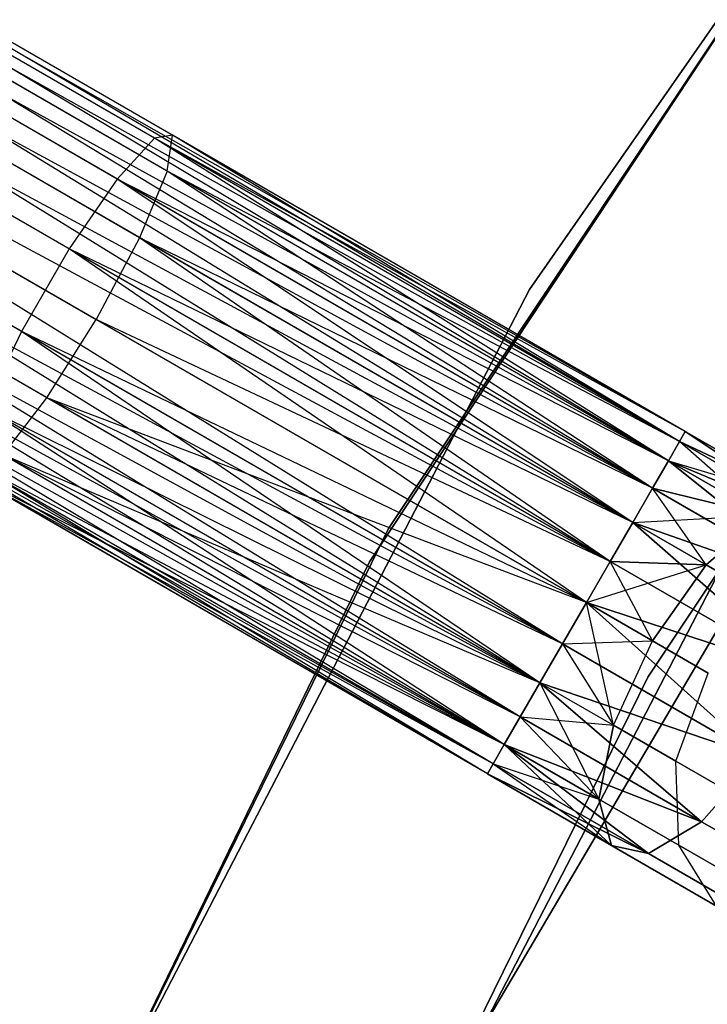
# Model space of a CAD drawing. Extents: x -91 to 91, y -91 to 262.
# Tile 296 of 480: x -56.92 to -53.47, y 29.22 to 34.17. Entities that reach past the tile are written whole.
import ezdxf

# ---------------------------------------------------------------- set-up
doc = ezdxf.new("R2010")
doc.units = 0
doc.header["$LTSCALE"] = 25.4
doc.layers.get('0').update_dxf_attribs({"linetype": 'CONTINUOUS'})

# ---------------------------------------------------------------- blocks, each defined once
blk = doc.blocks.new('ETE0_STL_1')
at = {"color": 0}
for p, q in [((-49.6149, 39.631, 330.5076), (-54.3633, 32.8159, 330.5076)), ((-54.3633, 32.8159, 321.0076), (-49.6149, 39.631, 321.0076)), ((-54.3633, 32.8159, 321.0076), (-49.6149, 39.631, 321.0076)), ((-49.6149, 39.631, 330.5076), (-54.3633, 32.8159, 330.5076)), ((-55.0703, 31.6151, 159.5), (-50.4725, 38.5328, 159.5)), ((-50.4725, 38.5328, 169), (-55.0703, 31.6151, 169)), ((-55.0703, 31.6151, 159.5), (-50.4725, 38.5328, 159.5)), ((-50.4725, 38.5328, 169), (-55.0703, 31.6151, 169)), ((-50.5898, 38.3787, 158.5), (-55.1664, 31.4471, 158.5)), ((-55.1664, 31.4471, 159.5), (-50.5898, 38.3787, 159.5)), ((-50.5898, 38.3787, 158.5), (-55.1664, 31.4471, 158.5)), ((-55.1664, 31.4471, 159.5), (-50.5898, 38.3787, 159.5)), ((-49.2803, 37.6225, 159.5), (-53.7694, 30.8683, 159.5)), ((-53.7694, 30.8683, 169), (-49.2803, 37.6225, 169)), ((-53.7694, 30.8683, 169), (-49.2803, 37.6225, 169)), ((-49.2803, 37.6225, 159.5), (-53.7694, 30.8683, 159.5)), ((-53.6098, 32.0522, 170.3622), (-60.2402, 35.9517, 170.1281)), ((-53.5809, 32.1022, 170.1281), (-60.2402, 35.9517, 170.1281)), ((-53.6098, 32.0522, 170.3622), (-60.2402, 35.9517, 170.1281)), ((-53.5809, 32.1022, 170.1281), (-60.2402, 35.9517, 170.1281)), ((-53.5809, 32.1022, 169.8871), (-60.2402, 35.9517, 170.1281)), ((-53.5809, 32.1022, 169.8871), (-60.2402, 35.9517, 170.1281)), ((-53.5809, 32.1022, 169.8871), (-60.2691, 35.9018, 169.653)), ((-53.6098, 32.0522, 169.653), (-60.2691, 35.9018, 169.653)), ((-53.5809, 32.1022, 169.8871), (-60.2691, 35.9018, 169.653)), ((-53.6098, 32.0522, 169.653), (-60.2691, 35.9018, 169.653)), ((-53.6658, 31.9552, 169.4395), (-60.2691, 35.9018, 169.653)), ((-53.6658, 31.9552, 169.4395), (-60.2691, 35.9018, 169.653)), ((-53.7458, 31.8168, 170.7561), (-60.3252, 35.8048, 170.5757)), ((-53.6658, 31.9552, 170.5757), (-60.3252, 35.8048, 170.5757)), ((-53.7458, 31.8168, 170.7561), (-60.3252, 35.8048, 170.5757)), ((-53.6658, 31.9552, 170.5757), (-60.3252, 35.8048, 170.5757)), ((-53.6098, 32.0522, 170.3622), (-60.3252, 35.8048, 170.5757)), ((-53.6098, 32.0522, 170.3622), (-60.3252, 35.8048, 170.5757)), ((-53.6658, 31.9552, 169.4395), (-60.4052, 35.6664, 169.2591)), ((-53.7458, 31.8168, 169.2591), (-60.4052, 35.6664, 169.2591)), ((-53.6658, 31.9552, 169.4395), (-60.4052, 35.6664, 169.2591)), ((-53.7458, 31.8168, 169.2591), (-60.4052, 35.6664, 169.2591)), ((-53.8451, 31.6451, 169.1222), (-60.4052, 35.6664, 169.2591)), ((-53.8451, 31.6451, 169.1222), (-60.4052, 35.6664, 169.2591)), ((-53.9579, 31.4499, 170.9785), (-60.5045, 35.4946, 170.8931)), ((-53.8451, 31.6451, 170.8931), (-60.5045, 35.4946, 170.8931)), ((-53.9579, 31.4499, 170.9785), (-60.5045, 35.4946, 170.8931)), ((-53.8451, 31.6451, 170.8931), (-60.5045, 35.4946, 170.8931)), ((-53.7458, 31.8168, 170.7561), (-60.5045, 35.4946, 170.8931)), ((-53.7458, 31.8168, 170.7561), (-60.5045, 35.4946, 170.8931)), ((-53.8451, 31.6451, 169.1222), (-60.6173, 35.2995, 169.0367)), ((-53.8451, 31.6451, 169.1222), (-60.6173, 35.2995, 169.0367)), ((-53.9579, 31.4499, 169.0367), (-60.6173, 35.2995, 169.0367)), ((-53.9579, 31.4499, 169.0367), (-60.6173, 35.2995, 169.0367)), ((-60.7371, 35.0923, 171.0076), (-53.9579, 31.4499, 170.9785)), ((-54.0777, 31.2427, 169.0076), (-60.7371, 35.0923, 169.0076)), ((-54.0777, 31.2427, 169.0076), (-60.7371, 35.0923, 169.0076)), ((-54.1975, 31.0355, 170.9785), (-60.7371, 35.0923, 171.0076)), ((-54.1975, 31.0355, 170.9785), (-60.7371, 35.0923, 171.0076)), ((-54.0777, 31.2427, 171.0076), (-60.7371, 35.0923, 171.0076)), ((-54.0777, 31.2427, 171.0076), (-60.7371, 35.0923, 171.0076)), ((-60.7371, 35.0923, 171.0076), (-53.9579, 31.4499, 170.9785)), ((-56.2449, 33.5755, 320.1334), (-58.8208, 35.0645, 319.4519)), ((-56.2449, 33.5755, 320.1334), (-58.8208, 35.0645, 319.4519)), ((-56.1545, 33.5899, 319.6635), (-58.6702, 35.0442, 318.998)), ((-56.1545, 33.5899, 319.6635), (-58.6702, 35.0442, 318.998)), ((-54.1975, 31.0355, 169.0367), (-60.8568, 34.8851, 169.0367)), ((-54.1975, 31.0355, 169.0367), (-60.8568, 34.8851, 169.0367)), ((-54.3103, 30.8404, 169.1222), (-60.8568, 34.8851, 169.0367)), ((-54.3103, 30.8404, 169.1222), (-60.8568, 34.8851, 169.0367)), ((-56.432, 33.3696, 320.5228), (-59.0577, 34.8874, 319.8282)), ((-56.432, 33.3696, 320.5228), (-59.0577, 34.8874, 319.8282)), ((-56.1815, 33.4095, 319.2211), (-58.6406, 34.831, 318.5705)), ((-56.1815, 33.4095, 319.2211), (-58.6406, 34.831, 318.5705)), ((-51.2281, 34.8351, 327.5076), (-55.3367, 27.8505, 327.5076)), ((-55.3367, 27.8505, 328.5076), (-51.2281, 34.8351, 328.5076)), ((-51.2281, 34.8351, 327.5076), (-55.3367, 27.8505, 327.5076)), ((-55.3367, 27.8505, 328.5076), (-51.2281, 34.8351, 328.5076)), ((-54.4096, 30.6686, 170.7561), (-60.9696, 34.69, 170.8931)), ((-54.3103, 30.8404, 170.8931), (-60.9696, 34.69, 170.8931)), ((-54.4096, 30.6686, 170.7561), (-60.9696, 34.69, 170.8931)), ((-54.3103, 30.8404, 170.8931), (-60.9696, 34.69, 170.8931)), ((-54.1975, 31.0355, 170.9785), (-60.9696, 34.69, 170.8931)), ((-54.1975, 31.0355, 170.9785), (-60.9696, 34.69, 170.8931)), ((-56.6729, 33.0193, 320.7428), (-59.3267, 34.5534, 320.0407)), ((-56.6729, 33.0193, 320.7428), (-59.3267, 34.5534, 320.0407)), ((-54.3103, 30.8404, 169.1222), (-61.0689, 34.5182, 169.2591)), ((-54.4096, 30.6686, 169.2591), (-61.0689, 34.5182, 169.2591)), ((-54.3103, 30.8404, 169.1222), (-61.0689, 34.5182, 169.2591)), ((-54.4096, 30.6686, 169.2591), (-61.0689, 34.5182, 169.2591)), ((-54.4896, 30.5302, 169.4395), (-61.0689, 34.5182, 169.2591)), ((-54.4896, 30.5302, 169.4395), (-61.0689, 34.5182, 169.2591)), ((-56.3197, 33.0756, 318.9072), (-58.7387, 34.4739, 318.2673)), ((-56.3197, 33.0756, 318.9072), (-58.7387, 34.4739, 318.2673)), ((-54.5456, 30.4332, 170.3622), (-61.1489, 34.3798, 170.5757)), ((-54.4896, 30.5302, 170.5757), (-61.1489, 34.3798, 170.5757)), ((-54.5456, 30.4332, 170.3622), (-61.1489, 34.3798, 170.5757)), ((-54.4896, 30.5302, 170.5757), (-61.1489, 34.3798, 170.5757)), ((-54.4096, 30.6686, 170.7561), (-61.1489, 34.3798, 170.5757)), ((-54.4096, 30.6686, 170.7561), (-61.1489, 34.3798, 170.5757)), ((-54.4896, 30.5302, 169.4395), (-61.205, 34.2828, 169.653)), ((-54.5456, 30.4332, 169.653), (-61.205, 34.2828, 169.653)), ((-54.4896, 30.5302, 169.4395), (-61.205, 34.2828, 169.653)), ((-54.5456, 30.4332, 169.653), (-61.205, 34.2828, 169.653)), ((-54.5745, 30.3833, 169.8871), (-61.205, 34.2828, 169.653)), ((-54.5745, 30.3833, 169.8871), (-61.205, 34.2828, 169.653)), ((-54.5745, 30.3833, 169.8871), (-61.2339, 34.2328, 170.1281)), ((-54.5745, 30.3833, 169.8871), (-61.2339, 34.2328, 170.1281)), ((-54.5745, 30.3833, 170.1281), (-61.2339, 34.2328, 170.1281)), ((-54.5745, 30.3833, 170.1281), (-61.2339, 34.2328, 170.1281)), ((-54.5456, 30.4332, 170.3622), (-61.2339, 34.2328, 170.1281)), ((-54.5456, 30.4332, 170.3622), (-61.2339, 34.2328, 170.1281)), ((-56.9124, 32.605, 320.7428), (-59.5663, 34.1391, 320.0407)), ((-56.9124, 32.605, 320.7428), (-59.5663, 34.1391, 320.0407)), ((-58.9419, 34.0546, 318.1579), (-56.5375, 32.6646, 318.794)), ((-58.9419, 34.0546, 318.1579), (-56.5375, 32.6646, 318.794)), ((-56.7849, 32.2709, 318.9072), (-59.2038, 33.6692, 318.2673)), ((-56.7849, 32.2709, 318.9072), (-59.2038, 33.6692, 318.2673)), ((-56.1545, 33.5899, 319.6635), (-56.2449, 33.5755, 320.1334)), ((-56.1545, 33.5899, 319.6635), (-56.2449, 33.5755, 320.1334)), ((-56.1815, 33.4095, 319.2211), (-56.1545, 33.5899, 319.6635)), ((-56.1815, 33.4095, 319.2211), (-56.1545, 33.5899, 319.6635)), ((-53.5809, 32.1022, 319.8871), (-56.1545, 33.5899, 319.6635)), ((-53.5809, 32.1022, 320.1281), (-56.1545, 33.5899, 319.6635)), ((-53.5809, 32.1022, 320.1281), (-56.1545, 33.5899, 319.6635)), ((-53.5809, 32.1022, 319.8871), (-56.1545, 33.5899, 319.6635)), ((-53.6098, 32.0522, 319.653), (-56.1545, 33.5899, 319.6635)), ((-53.6098, 32.0522, 319.653), (-56.1545, 33.5899, 319.6635)), ((-56.2449, 33.5755, 320.1334), (-56.432, 33.3696, 320.5228)), ((-56.2449, 33.5755, 320.1334), (-56.432, 33.3696, 320.5228)), ((-53.6658, 31.9552, 320.5757), (-56.2449, 33.5755, 320.1334)), ((-53.6098, 32.0522, 320.3622), (-56.2449, 33.5755, 320.1334)), ((-53.6658, 31.9552, 320.5757), (-56.2449, 33.5755, 320.1334)), ((-53.6098, 32.0522, 320.3622), (-56.2449, 33.5755, 320.1334)), ((-53.5809, 32.1022, 320.1281), (-56.2449, 33.5755, 320.1334)), ((-53.5809, 32.1022, 320.1281), (-56.2449, 33.5755, 320.1334)), ((-56.1815, 33.4095, 319.2211), (-56.3197, 33.0756, 318.9072)), ((-56.1815, 33.4095, 319.2211), (-56.3197, 33.0756, 318.9072)), ((-53.6098, 32.0522, 319.653), (-56.1815, 33.4095, 319.2211)), ((-53.6658, 31.9552, 319.4395), (-56.1815, 33.4095, 319.2211)), ((-53.6098, 32.0522, 319.653), (-56.1815, 33.4095, 319.2211)), ((-53.6658, 31.9552, 319.4395), (-56.1815, 33.4095, 319.2211)), ((-53.7458, 31.8168, 319.2591), (-56.1815, 33.4095, 319.2211)), ((-53.7458, 31.8168, 319.2591), (-56.1815, 33.4095, 319.2211)), ((-56.432, 33.3696, 320.5228), (-56.6729, 33.0193, 320.7428)), ((-56.432, 33.3696, 320.5228), (-56.6729, 33.0193, 320.7428)), ((-53.8451, 31.6451, 320.8931), (-56.432, 33.3696, 320.5228)), ((-53.7458, 31.8168, 320.7561), (-56.432, 33.3696, 320.5228)), ((-53.8451, 31.6451, 320.8931), (-56.432, 33.3696, 320.5228)), ((-53.7458, 31.8168, 320.7561), (-56.432, 33.3696, 320.5228)), ((-53.6658, 31.9552, 320.5757), (-56.432, 33.3696, 320.5228)), ((-53.6658, 31.9552, 320.5757), (-56.432, 33.3696, 320.5228)), ((-56.3197, 33.0756, 318.9072), (-56.5375, 32.6646, 318.794)), ((-56.3197, 33.0756, 318.9072), (-56.5375, 32.6646, 318.794)), ((-53.7458, 31.8168, 319.2591), (-56.3197, 33.0756, 318.9072)), ((-53.7458, 31.8168, 319.2591), (-56.3197, 33.0756, 318.9072)), ((-53.8451, 31.6451, 319.1222), (-56.3197, 33.0756, 318.9072)), ((-53.8451, 31.6451, 319.1222), (-56.3197, 33.0756, 318.9072)), ((-53.9579, 31.4499, 319.0367), (-56.3197, 33.0756, 318.9072)), ((-53.9579, 31.4499, 319.0367), (-56.3197, 33.0756, 318.9072)), ((-56.6729, 33.0193, 320.7428), (-56.9124, 32.605, 320.7428)), ((-56.6729, 33.0193, 320.7428), (-56.9124, 32.605, 320.7428)), ((-54.0777, 31.2427, 321.0076), (-56.6729, 33.0193, 320.7428)), ((-53.9579, 31.4499, 320.9785), (-56.6729, 33.0193, 320.7428)), ((-54.0777, 31.2427, 321.0076), (-56.6729, 33.0193, 320.7428)), ((-53.9579, 31.4499, 320.9785), (-56.6729, 33.0193, 320.7428)), ((-53.8451, 31.6451, 320.8931), (-56.6729, 33.0193, 320.7428)), ((-53.8451, 31.6451, 320.8931), (-56.6729, 33.0193, 320.7428)), ((-54.3633, 32.8159, 330.5076), (-58.1815, 25.4393, 330.5076)), ((-58.1815, 25.4393, 321.0076), (-54.3633, 32.8159, 321.0076)), ((-54.3633, 32.8159, 330.5076), (-58.1815, 25.4393, 330.5076)), ((-58.1815, 25.4393, 321.0076), (-54.3633, 32.8159, 321.0076)), ((-54.3633, 32.8159, 330.5076), (-54.3633, 32.8159, 321.0076)), ((-54.3633, 32.8159, 330.5076), (-54.3633, 32.8159, 321.0076)), ((-56.7849, 32.2709, 318.9072), (-56.5375, 32.6646, 318.794)), ((-56.7849, 32.2709, 318.9072), (-56.5375, 32.6646, 318.794)), ((-56.5375, 32.6646, 318.794), (-54.0777, 31.2427, 319.0076)), ((-53.9579, 31.4499, 319.0367), (-56.5375, 32.6646, 318.794)), ((-53.9579, 31.4499, 319.0367), (-56.5375, 32.6646, 318.794)), ((-56.5375, 32.6646, 318.794), (-54.0777, 31.2427, 319.0076)), ((-56.9124, 32.605, 320.7428), (-57.0957, 32.2214, 320.5228)), ((-56.9124, 32.605, 320.7428), (-57.0957, 32.2214, 320.5228)), ((-54.3103, 30.8404, 320.8931), (-56.9124, 32.605, 320.7428)), ((-54.1975, 31.0355, 320.9785), (-56.9124, 32.605, 320.7428)), ((-54.3103, 30.8404, 320.8931), (-56.9124, 32.605, 320.7428)), ((-54.1975, 31.0355, 320.9785), (-56.9124, 32.605, 320.7428)), ((-54.0777, 31.2427, 321.0076), (-56.9124, 32.605, 320.7428)), ((-54.0777, 31.2427, 321.0076), (-56.9124, 32.605, 320.7428)), ((-57.0053, 31.9845, 319.2211), (-56.7849, 32.2709, 318.9072)), ((-57.0053, 31.9845, 319.2211), (-56.7849, 32.2709, 318.9072)), ((-54.0777, 31.2427, 319.0076), (-56.7849, 32.2709, 318.9072)), ((-54.1975, 31.0355, 319.0367), (-56.7849, 32.2709, 318.9072)), ((-54.0777, 31.2427, 319.0076), (-56.7849, 32.2709, 318.9072)), ((-54.1975, 31.0355, 319.0367), (-56.7849, 32.2709, 318.9072)), ((-54.3103, 30.8404, 319.1222), (-56.7849, 32.2709, 318.9072)), ((-54.3103, 30.8404, 319.1222), (-56.7849, 32.2709, 318.9072)), ((-54.4896, 30.5302, 320.5757), (-57.0957, 32.2214, 320.5228)), ((-54.4096, 30.6686, 320.7561), (-57.0957, 32.2214, 320.5228)), ((-54.4896, 30.5302, 320.5757), (-57.0957, 32.2214, 320.5228)), ((-54.4096, 30.6686, 320.7561), (-57.0957, 32.2214, 320.5228)), ((-54.3103, 30.8404, 320.8931), (-57.0957, 32.2214, 320.5228)), ((-54.3103, 30.8404, 320.8931), (-57.0957, 32.2214, 320.5228)), ((-53.5809, 32.1022, 320.1281), (-53.6098, 32.0522, 320.3622)), ((-53.6098, 32.0522, 319.653), (-53.5809, 32.1022, 319.8871)), ((-53.5809, 32.1022, 320.1281), (-53.6098, 32.0522, 320.3622)), ((-53.6098, 32.0522, 319.653), (-53.5809, 32.1022, 319.8871)), ((-53.6098, 32.0522, 170.3622), (-53.5809, 32.1022, 170.1281)), ((-53.5809, 32.1022, 169.8871), (-53.6098, 32.0522, 169.653)), ((-53.5809, 32.1022, 169.8871), (-53.6098, 32.0522, 169.653)), ((-53.6098, 32.0522, 170.3622), (-53.5809, 32.1022, 170.1281)), ((-52.9582, 31.7422, 320.2712), (-53.5809, 32.1022, 320.1281)), ((-52.9582, 31.7422, 320.2712), (-53.5809, 32.1022, 319.8871)), ((-52.9582, 31.7422, 320.2712), (-53.5809, 32.1022, 320.1281)), ((-52.9582, 31.7422, 320.2712), (-53.5809, 32.1022, 319.8871)), ((-52.8297, 31.6013, 319.8322), (-53.5809, 32.1022, 319.8871)), ((-52.8297, 31.6013, 319.8322), (-53.5809, 32.1022, 319.8871)), ((-53.5809, 32.1022, 170.1281), (-52.9582, 31.7422, 169.744)), ((-53.5809, 32.1022, 169.8871), (-52.9582, 31.7422, 169.744)), ((-53.5809, 32.1022, 169.8871), (-52.9582, 31.7422, 169.744)), ((-53.5809, 32.1022, 170.1281), (-52.9582, 31.7422, 169.744)), ((-53.5809, 32.1022, 170.1281), (-52.8297, 31.6013, 170.183)), ((-53.5809, 32.1022, 170.1281), (-52.8297, 31.6013, 170.183)), ((-53.6098, 32.0522, 320.3622), (-53.6658, 31.9552, 320.5757)), ((-53.6658, 31.9552, 319.4395), (-53.6098, 32.0522, 319.653)), ((-53.6098, 32.0522, 320.3622), (-53.6658, 31.9552, 320.5757)), ((-53.6658, 31.9552, 319.4395), (-53.6098, 32.0522, 319.653)), ((-53.6658, 31.9552, 170.5757), (-53.6098, 32.0522, 170.3622)), ((-53.6098, 32.0522, 169.653), (-53.6658, 31.9552, 169.4395)), ((-53.6098, 32.0522, 169.653), (-53.6658, 31.9552, 169.4395)), ((-53.6658, 31.9552, 170.5757), (-53.6098, 32.0522, 170.3622)), ((-53.1914, 31.681, 320.6847), (-53.6098, 32.0522, 320.3622)), ((-53.1914, 31.681, 320.6847), (-53.6098, 32.0522, 320.3622)), ((-52.9582, 31.7422, 320.2712), (-53.6098, 32.0522, 320.3622)), ((-52.9582, 31.7422, 320.2712), (-53.6098, 32.0522, 320.3622)), ((-52.8297, 31.6013, 319.8322), (-53.6098, 32.0522, 319.653)), ((-52.8297, 31.6013, 319.8322), (-53.6098, 32.0522, 319.653)), ((-53.6098, 32.0522, 169.653), (-52.9582, 31.7422, 169.744)), ((-53.6098, 32.0522, 169.653), (-52.9582, 31.7422, 169.744)), ((-53.6098, 32.0522, 170.3622), (-52.8297, 31.6013, 170.183)), ((-53.6098, 32.0522, 170.3622), (-52.8297, 31.6013, 170.183)), ((-56.8072, 24.8384, 330.5076), (-53.0791, 32.0407, 330.5076)), ((-53.0791, 32.0407, 321.0076), (-56.8072, 24.8384, 321.0076)), ((-53.0791, 32.0407, 321.0076), (-56.8072, 24.8384, 321.0076)), ((-56.8072, 24.8384, 330.5076), (-53.0791, 32.0407, 330.5076)), ((-54.5745, 30.3833, 320.1281), (-57.1808, 31.9565, 320.1334)), ((-54.5456, 30.4332, 320.3622), (-57.1808, 31.9565, 320.1334)), ((-54.5745, 30.3833, 320.1281), (-57.1808, 31.9565, 320.1334)), ((-54.5456, 30.4332, 320.3622), (-57.1808, 31.9565, 320.1334)), ((-54.4896, 30.5302, 320.5757), (-57.1808, 31.9565, 320.1334)), ((-54.4896, 30.5302, 320.5757), (-57.1808, 31.9565, 320.1334)), ((-54.3103, 30.8404, 319.1222), (-57.0053, 31.9845, 319.2211)), ((-54.4096, 30.6686, 319.2591), (-57.0053, 31.9845, 319.2211)), ((-54.3103, 30.8404, 319.1222), (-57.0053, 31.9845, 319.2211)), ((-54.4096, 30.6686, 319.2591), (-57.0053, 31.9845, 319.2211)), ((-54.4896, 30.5302, 319.4395), (-57.0053, 31.9845, 319.2211)), ((-54.4896, 30.5302, 319.4395), (-57.0053, 31.9845, 319.2211)), ((-53.6658, 31.9552, 320.5757), (-53.7458, 31.8168, 320.7561)), ((-53.7458, 31.8168, 319.2591), (-53.6658, 31.9552, 319.4395)), ((-53.6658, 31.9552, 320.5757), (-53.7458, 31.8168, 320.7561)), ((-53.7458, 31.8168, 319.2591), (-53.6658, 31.9552, 319.4395)), ((-53.7458, 31.8168, 170.7561), (-53.6658, 31.9552, 170.5757)), ((-53.6658, 31.9552, 169.4395), (-53.7458, 31.8168, 169.2591)), ((-53.6658, 31.9552, 169.4395), (-53.7458, 31.8168, 169.2591)), ((-53.7458, 31.8168, 170.7561), (-53.6658, 31.9552, 170.5757)), ((-53.1914, 31.681, 320.6847), (-53.6658, 31.9552, 320.5757)), ((-53.1914, 31.681, 320.6847), (-53.6658, 31.9552, 320.5757)), ((-52.8297, 31.6013, 319.8322), (-53.6658, 31.9552, 319.4395)), ((-52.8297, 31.6013, 319.8322), (-53.6658, 31.9552, 319.4395)), ((-52.8352, 31.2904, 319.4683), (-53.6658, 31.9552, 319.4395)), ((-52.8352, 31.2904, 319.4683), (-53.6658, 31.9552, 319.4395)), ((-53.6658, 31.9552, 169.4395), (-53.1914, 31.681, 169.3306)), ((-53.6658, 31.9552, 169.4395), (-53.1914, 31.681, 169.3306)), ((-53.6658, 31.9552, 169.4395), (-52.9582, 31.7422, 169.744)), ((-53.6658, 31.9552, 169.4395), (-52.9582, 31.7422, 169.744)), ((-53.6658, 31.9552, 170.5757), (-52.8297, 31.6013, 170.183)), ((-53.6658, 31.9552, 170.5757), (-52.8297, 31.6013, 170.183)), ((-53.6658, 31.9552, 170.5757), (-52.8352, 31.2904, 170.5469)), ((-53.6658, 31.9552, 170.5757), (-52.8352, 31.2904, 170.5469)), ((-54.5745, 30.3833, 320.1281), (-57.1481, 31.871, 319.6635)), ((-54.5745, 30.3833, 319.8871), (-57.1481, 31.871, 319.6635)), ((-54.4896, 30.5302, 319.4395), (-57.1481, 31.871, 319.6635)), ((-54.4896, 30.5302, 319.4395), (-57.1481, 31.871, 319.6635)), ((-54.5456, 30.4332, 319.653), (-57.1481, 31.871, 319.6635)), ((-54.5745, 30.3833, 319.8871), (-57.1481, 31.871, 319.6635)), ((-54.5456, 30.4332, 319.653), (-57.1481, 31.871, 319.6635)), ((-54.5745, 30.3833, 320.1281), (-57.1481, 31.871, 319.6635)), ((-53.7458, 31.8168, 320.7561), (-53.8451, 31.6451, 320.8931)), ((-53.8451, 31.6451, 319.1222), (-53.7458, 31.8168, 319.2591)), ((-53.7458, 31.8168, 320.7561), (-53.8451, 31.6451, 320.8931)), ((-53.8451, 31.6451, 319.1222), (-53.7458, 31.8168, 319.2591)), ((-53.8451, 31.6451, 170.8931), (-53.7458, 31.8168, 170.7561)), ((-53.7458, 31.8168, 169.2591), (-53.8451, 31.6451, 169.1222)), ((-53.7458, 31.8168, 169.2591), (-53.8451, 31.6451, 169.1222)), ((-53.8451, 31.6451, 170.8931), (-53.7458, 31.8168, 170.7561)), ((-53.4759, 31.4316, 320.9779), (-53.7458, 31.8168, 320.7561)), ((-53.4759, 31.4316, 320.9779), (-53.7458, 31.8168, 320.7561)), ((-53.1914, 31.681, 320.6847), (-53.7458, 31.8168, 320.7561)), ((-53.1914, 31.681, 320.6847), (-53.7458, 31.8168, 320.7561)), ((-52.8352, 31.2904, 319.4683), (-53.7458, 31.8168, 319.2591)), ((-52.8352, 31.2904, 319.4683), (-53.7458, 31.8168, 319.2591)), ((-53.7458, 31.8168, 169.2591), (-53.1914, 31.681, 169.3306)), ((-53.7458, 31.8168, 169.2591), (-53.1914, 31.681, 169.3306)), ((-53.7458, 31.8168, 170.7561), (-52.8352, 31.2904, 170.5469)), ((-53.7458, 31.8168, 170.7561), (-52.8352, 31.2904, 170.5469)), ((-53.8451, 31.6451, 169.1222), (-53.1914, 31.681, 169.3306)), ((-53.8451, 31.6451, 169.1222), (-53.1914, 31.681, 169.3306)), ((-53.4759, 31.4316, 320.9779), (-53.1914, 31.681, 320.6847)), ((-53.4759, 31.4316, 320.9779), (-53.1914, 31.681, 320.6847)), ((-53.1914, 31.681, 169.3306), (-53.4759, 31.4316, 169.0373)), ((-53.1914, 31.681, 169.3306), (-53.4759, 31.4316, 169.0373)), ((-58.7257, 24.1565, 159.5), (-55.0703, 31.6151, 159.5)), ((-55.0703, 31.6151, 169), (-58.7257, 24.1565, 169)), ((-58.7257, 24.1565, 159.5), (-55.0703, 31.6151, 159.5)), ((-55.0703, 31.6151, 169), (-58.7257, 24.1565, 169)), ((-55.0703, 31.6151, 159.5), (-55.0703, 31.6151, 169)), ((-55.0703, 31.6151, 159.5), (-55.0703, 31.6151, 169)), ((-53.8451, 31.6451, 320.8931), (-53.9579, 31.4499, 320.9785)), ((-53.9579, 31.4499, 319.0367), (-53.8451, 31.6451, 319.1222)), ((-53.8451, 31.6451, 320.8931), (-53.9579, 31.4499, 320.9785)), ((-53.9579, 31.4499, 319.0367), (-53.8451, 31.6451, 319.1222)), ((-53.9579, 31.4499, 170.9785), (-53.8451, 31.6451, 170.8931)), ((-53.8451, 31.6451, 169.1222), (-53.9579, 31.4499, 169.0367)), ((-53.8451, 31.6451, 169.1222), (-53.9579, 31.4499, 169.0367)), ((-53.9579, 31.4499, 170.9785), (-53.8451, 31.6451, 170.8931)), ((-53.4759, 31.4316, 320.9779), (-53.8451, 31.6451, 320.8931)), ((-53.4759, 31.4316, 320.9779), (-53.8451, 31.6451, 320.8931)), ((-52.8352, 31.2904, 319.4683), (-53.8451, 31.6451, 319.1222)), ((-52.8352, 31.2904, 319.4683), (-53.8451, 31.6451, 319.1222)), ((-52.9736, 30.8809, 319.2628), (-53.8451, 31.6451, 319.1222)), ((-52.9736, 30.8809, 319.2628), (-53.8451, 31.6451, 319.1222)), ((-53.8451, 31.6451, 169.1222), (-53.4759, 31.4316, 169.0373)), ((-53.8451, 31.6451, 169.1222), (-53.4759, 31.4316, 169.0373)), ((-53.8451, 31.6451, 170.8931), (-52.8352, 31.2904, 170.5469)), ((-53.8451, 31.6451, 170.8931), (-52.8352, 31.2904, 170.5469)), ((-53.8451, 31.6451, 170.8931), (-52.9736, 30.8809, 170.7524)), ((-53.8451, 31.6451, 170.8931), (-52.9736, 30.8809, 170.7524)), ((-55.1664, 31.4471, 158.5), (-58.7991, 23.9774, 158.5)), ((-58.7991, 23.9774, 159.5), (-55.1664, 31.4471, 159.5)), ((-55.1664, 31.4471, 158.5), (-58.7991, 23.9774, 158.5)), ((-58.7991, 23.9774, 159.5), (-55.1664, 31.4471, 159.5)), ((-55.1664, 31.4471, 158.5), (-55.1664, 31.4471, 159.5)), ((-55.1664, 31.4471, 158.5), (-55.1664, 31.4471, 159.5)), ((-53.9579, 31.4499, 320.9785), (-54.0777, 31.2427, 321.0076)), ((-54.0777, 31.2427, 319.0076), (-53.9579, 31.4499, 319.0367)), ((-53.9579, 31.4499, 320.9785), (-54.0777, 31.2427, 321.0076)), ((-54.0777, 31.2427, 319.0076), (-53.9579, 31.4499, 319.0367)), ((-53.9579, 31.4499, 169.0367), (-54.0777, 31.2427, 169.0076)), ((-54.0777, 31.2427, 171.0076), (-53.9579, 31.4499, 170.9785)), ((-53.9579, 31.4499, 169.0367), (-54.0777, 31.2427, 169.0076)), ((-54.0777, 31.2427, 171.0076), (-53.9579, 31.4499, 170.9785)), ((-54.0777, 31.2427, 169.0076), (-53.4759, 31.4316, 169.0373)), ((-54.0777, 31.2427, 169.0076), (-53.4759, 31.4316, 169.0373)), ((-53.7464, 31.0512, 321.0837), (-53.9579, 31.4499, 320.9785)), ((-53.7464, 31.0512, 321.0837), (-53.9579, 31.4499, 320.9785)), ((-53.4759, 31.4316, 320.9779), (-53.9579, 31.4499, 320.9785)), ((-53.4759, 31.4316, 320.9779), (-53.9579, 31.4499, 320.9785)), ((-52.9736, 30.8809, 319.2628), (-53.9579, 31.4499, 319.0367)), ((-52.9736, 30.8809, 319.2628), (-53.9579, 31.4499, 319.0367)), ((-53.9579, 31.4499, 169.0367), (-53.4759, 31.4316, 169.0373)), ((-53.9579, 31.4499, 169.0367), (-53.4759, 31.4316, 169.0373)), ((-53.9579, 31.4499, 170.9785), (-52.9736, 30.8809, 170.7524)), ((-53.9579, 31.4499, 170.9785), (-52.9736, 30.8809, 170.7524)), ((-53.7464, 31.0512, 321.0837), (-53.4759, 31.4316, 320.9779)), ((-53.7464, 31.0512, 321.0837), (-53.4759, 31.4316, 320.9779)), ((-53.4759, 31.4316, 169.0373), (-53.7464, 31.0512, 168.9315)), ((-53.4759, 31.4316, 169.0373), (-53.7464, 31.0512, 168.9315)), ((-53.1628, 31.2507, 321.2195), (-53.4759, 31.4316, 320.9779)), ((-53.1628, 31.2507, 321.2195), (-53.4759, 31.4316, 320.9779)), ((-53.4759, 31.4316, 169.0373), (-53.1628, 31.2507, 168.7957)), ((-53.4759, 31.4316, 169.0373), (-53.1628, 31.2507, 168.7957)), ((-54.1975, 31.0355, 319.0367), (-54.0777, 31.2427, 319.0076)), ((-54.0777, 31.2427, 321.0076), (-54.1975, 31.0355, 320.9785)), ((-54.1975, 31.0355, 319.0367), (-54.0777, 31.2427, 319.0076)), ((-54.0777, 31.2427, 321.0076), (-54.1975, 31.0355, 320.9785)), ((-54.0777, 31.2427, 169.0076), (-54.1975, 31.0355, 169.0367)), ((-54.1975, 31.0355, 170.9785), (-54.0777, 31.2427, 171.0076)), ((-54.1975, 31.0355, 170.9785), (-54.0777, 31.2427, 171.0076)), ((-54.0777, 31.2427, 169.0076), (-54.1975, 31.0355, 169.0367)), ((-54.0777, 31.2427, 321.0076), (-53.7464, 31.0512, 321.0837)), ((-52.9736, 30.8809, 319.2628), (-54.0777, 31.2427, 319.0076)), ((-52.9736, 30.8809, 319.2628), (-54.0777, 31.2427, 319.0076)), ((-53.2132, 30.4665, 319.2628), (-54.0777, 31.2427, 319.0076)), ((-53.2132, 30.4665, 319.2628), (-54.0777, 31.2427, 319.0076)), ((-53.941, 30.6269, 320.9779), (-54.0777, 31.2427, 321.0076)), ((-53.941, 30.6269, 320.9779), (-54.0777, 31.2427, 321.0076)), ((-54.0777, 31.2427, 321.0076), (-53.7464, 31.0512, 321.0837)), ((-53.7464, 31.0512, 168.9315), (-54.0777, 31.2427, 169.0076)), ((-54.0777, 31.2427, 171.0076), (-52.9736, 30.8809, 170.7524)), ((-54.0777, 31.2427, 171.0076), (-52.9736, 30.8809, 170.7524)), ((-54.0777, 31.2427, 171.0076), (-53.2132, 30.4665, 170.7524)), ((-54.0777, 31.2427, 171.0076), (-53.2132, 30.4665, 170.7524)), ((-53.7464, 31.0512, 168.9315), (-54.0777, 31.2427, 169.0076)), ((-54.3103, 30.8404, 319.1222), (-54.1975, 31.0355, 319.0367)), ((-54.1975, 31.0355, 320.9785), (-54.3103, 30.8404, 320.8931)), ((-54.3103, 30.8404, 319.1222), (-54.1975, 31.0355, 319.0367)), ((-54.1975, 31.0355, 320.9785), (-54.3103, 30.8404, 320.8931)), ((-54.1975, 31.0355, 169.0367), (-54.3103, 30.8404, 169.1222)), ((-54.3103, 30.8404, 170.8931), (-54.1975, 31.0355, 170.9785)), ((-54.3103, 30.8404, 170.8931), (-54.1975, 31.0355, 170.9785)), ((-54.1975, 31.0355, 169.0367), (-54.3103, 30.8404, 169.1222)), ((-54.1975, 31.0355, 169.0367), (-53.7464, 31.0512, 168.9315)), ((-54.1975, 31.0355, 169.0367), (-53.7464, 31.0512, 168.9315)), ((-53.2132, 30.4665, 319.2628), (-54.1975, 31.0355, 319.0367)), ((-53.2132, 30.4665, 319.2628), (-54.1975, 31.0355, 319.0367)), ((-54.1975, 31.0355, 320.9785), (-53.941, 30.6269, 320.9779)), ((-54.1975, 31.0355, 320.9785), (-53.941, 30.6269, 320.9779)), ((-54.1975, 31.0355, 170.9785), (-53.2132, 30.4665, 170.7524)), ((-54.1975, 31.0355, 170.9785), (-53.2132, 30.4665, 170.7524)), ((-54.1975, 31.0355, 169.0367), (-53.941, 30.6269, 169.0373)), ((-54.1975, 31.0355, 169.0367), (-53.941, 30.6269, 169.0373)), ((-53.941, 30.6269, 320.9779), (-53.7464, 31.0512, 321.0837)), ((-53.941, 30.6269, 320.9779), (-53.7464, 31.0512, 321.0837)), ((-53.941, 30.6269, 169.0373), (-53.7464, 31.0512, 168.9315)), ((-53.941, 30.6269, 169.0373), (-53.7464, 31.0512, 168.9315)), ((-53.7464, 31.0512, 321.0837), (-53.4655, 30.8889, 321.3005)), ((-53.7464, 31.0512, 321.0837), (-53.4655, 30.8889, 321.3005)), ((-53.4655, 30.8889, 168.7147), (-53.7464, 31.0512, 168.9315)), ((-53.4655, 30.8889, 168.7147), (-53.7464, 31.0512, 168.9315)), ((-53.7694, 30.8683, 159.5), (-57.3385, 23.5859, 159.5)), ((-57.3385, 23.5859, 169), (-53.7694, 30.8683, 169)), ((-57.3385, 23.5859, 169), (-53.7694, 30.8683, 169)), ((-53.7694, 30.8683, 159.5), (-57.3385, 23.5859, 159.5)), ((-53.7694, 30.8683, 169), (-53.7694, 30.8683, 159.5)), ((-53.7694, 30.8683, 169), (-53.7694, 30.8683, 159.5)), ((-53.628, 30.446, 321.2195), (-53.4655, 30.8889, 321.3005)), ((-53.628, 30.446, 321.2195), (-53.4655, 30.8889, 321.3005)), ((-53.628, 30.446, 168.7957), (-53.4655, 30.8889, 168.7147)), ((-53.628, 30.446, 168.7957), (-53.4655, 30.8889, 168.7147)), ((-54.4096, 30.6686, 319.2591), (-54.3103, 30.8404, 319.1222)), ((-54.3103, 30.8404, 320.8931), (-54.4096, 30.6686, 320.7561)), ((-54.4096, 30.6686, 319.2591), (-54.3103, 30.8404, 319.1222)), ((-54.3103, 30.8404, 320.8931), (-54.4096, 30.6686, 320.7561)), ((-54.3103, 30.8404, 169.1222), (-54.4096, 30.6686, 169.2591)), ((-54.4096, 30.6686, 170.7561), (-54.3103, 30.8404, 170.8931)), ((-54.4096, 30.6686, 170.7561), (-54.3103, 30.8404, 170.8931)), ((-54.3103, 30.8404, 169.1222), (-54.4096, 30.6686, 169.2591)), ((-53.2132, 30.4665, 319.2628), (-54.3103, 30.8404, 319.1222)), ((-53.2132, 30.4665, 319.2628), (-54.3103, 30.8404, 319.1222)), ((-53.499, 30.1422, 319.4683), (-54.3103, 30.8404, 319.1222)), ((-53.499, 30.1422, 319.4683), (-54.3103, 30.8404, 319.1222)), ((-54.3103, 30.8404, 320.8931), (-53.941, 30.6269, 320.9779)), ((-54.3103, 30.8404, 320.8931), (-53.941, 30.6269, 320.9779)), ((-54.3103, 30.8404, 320.8931), (-54.0152, 30.256, 320.6847)), ((-54.3103, 30.8404, 320.8931), (-54.0152, 30.256, 320.6847)), ((-54.3103, 30.8404, 170.8931), (-53.2132, 30.4665, 170.7524)), ((-54.3103, 30.8404, 170.8931), (-53.2132, 30.4665, 170.7524)), ((-54.3103, 30.8404, 170.8931), (-53.499, 30.1422, 170.5469)), ((-54.3103, 30.8404, 170.8931), (-53.499, 30.1422, 170.5469)), ((-54.3103, 30.8404, 169.1222), (-53.941, 30.6269, 169.0373)), ((-54.3103, 30.8404, 169.1222), (-53.941, 30.6269, 169.0373)), ((-54.4896, 30.5302, 319.4395), (-54.4096, 30.6686, 319.2591)), ((-54.4096, 30.6686, 320.7561), (-54.4896, 30.5302, 320.5757)), ((-54.4896, 30.5302, 319.4395), (-54.4096, 30.6686, 319.2591)), ((-54.4096, 30.6686, 320.7561), (-54.4896, 30.5302, 320.5757)), ((-54.4096, 30.6686, 169.2591), (-54.4896, 30.5302, 169.4395)), ((-54.4896, 30.5302, 170.5757), (-54.4096, 30.6686, 170.7561)), ((-54.4896, 30.5302, 170.5757), (-54.4096, 30.6686, 170.7561)), ((-54.4096, 30.6686, 169.2591), (-54.4896, 30.5302, 169.4395)), ((-53.499, 30.1422, 319.4683), (-54.4096, 30.6686, 319.2591)), ((-53.499, 30.1422, 319.4683), (-54.4096, 30.6686, 319.2591)), ((-54.4096, 30.6686, 320.7561), (-54.0152, 30.256, 320.6847)), ((-54.4096, 30.6686, 320.7561), (-54.0152, 30.256, 320.6847)), ((-54.4096, 30.6686, 170.7561), (-53.499, 30.1422, 170.5469)), ((-54.4096, 30.6686, 170.7561), (-53.499, 30.1422, 170.5469)), ((-54.4096, 30.6686, 169.2591), (-54.0152, 30.256, 169.3306)), ((-54.4096, 30.6686, 169.2591), (-54.0152, 30.256, 169.3306)), ((-54.4096, 30.6686, 169.2591), (-53.941, 30.6269, 169.0373)), ((-54.4096, 30.6686, 169.2591), (-53.941, 30.6269, 169.0373)), ((-53.941, 30.6269, 320.9779), (-54.0152, 30.256, 320.6847)), ((-53.941, 30.6269, 320.9779), (-54.0152, 30.256, 320.6847)), ((-54.0152, 30.256, 169.3306), (-53.941, 30.6269, 169.0373)), ((-54.0152, 30.256, 169.3306), (-53.941, 30.6269, 169.0373)), ((-53.628, 30.446, 321.2195), (-53.941, 30.6269, 320.9779)), ((-53.628, 30.446, 321.2195), (-53.941, 30.6269, 320.9779)), ((-53.941, 30.6269, 169.0373), (-53.628, 30.446, 168.7957)), ((-53.941, 30.6269, 169.0373), (-53.628, 30.446, 168.7957)), ((-54.5456, 30.4332, 319.653), (-54.4896, 30.5302, 319.4395)), ((-54.4896, 30.5302, 320.5757), (-54.5456, 30.4332, 320.3622)), ((-54.5456, 30.4332, 319.653), (-54.4896, 30.5302, 319.4395)), ((-54.4896, 30.5302, 320.5757), (-54.5456, 30.4332, 320.3622)), ((-54.4896, 30.5302, 169.4395), (-54.5456, 30.4332, 169.653)), ((-54.5456, 30.4332, 170.3622), (-54.4896, 30.5302, 170.5757)), ((-54.5456, 30.4332, 170.3622), (-54.4896, 30.5302, 170.5757)), ((-54.4896, 30.5302, 169.4395), (-54.5456, 30.4332, 169.653)), ((-53.499, 30.1422, 319.4683), (-54.4896, 30.5302, 319.4395)), ((-53.499, 30.1422, 319.4683), (-54.4896, 30.5302, 319.4395)), ((-53.7655, 29.9823, 319.8322), (-54.4896, 30.5302, 319.4395)), ((-53.7655, 29.9823, 319.8322), (-54.4896, 30.5302, 319.4395)), ((-54.0152, 30.256, 320.6847), (-54.4896, 30.5302, 320.5757)), ((-54.4896, 30.5302, 320.5757), (-53.9518, 30.0233, 320.2712)), ((-54.4896, 30.5302, 320.5757), (-53.9518, 30.0233, 320.2712)), ((-54.0152, 30.256, 320.6847), (-54.4896, 30.5302, 320.5757)), ((-54.4896, 30.5302, 170.5757), (-53.499, 30.1422, 170.5469)), ((-54.4896, 30.5302, 170.5757), (-53.499, 30.1422, 170.5469)), ((-54.4896, 30.5302, 170.5757), (-53.7655, 29.9823, 170.183)), ((-54.4896, 30.5302, 170.5757), (-53.7655, 29.9823, 170.183)), ((-54.4896, 30.5302, 169.4395), (-54.0152, 30.256, 169.3306)), ((-54.4896, 30.5302, 169.4395), (-54.0152, 30.256, 169.3306)), ((-53.2132, 30.4665, 319.2628), (-53.499, 30.1422, 319.4683)), ((-53.2132, 30.4665, 319.2628), (-53.499, 30.1422, 319.4683)), ((-53.499, 30.1422, 170.5469), (-53.2132, 30.4665, 170.7524)), ((-53.499, 30.1422, 170.5469), (-53.2132, 30.4665, 170.7524)), ((-54.5745, 30.3833, 319.8871), (-54.5456, 30.4332, 319.653)), ((-54.5456, 30.4332, 320.3622), (-54.5745, 30.3833, 320.1281)), ((-54.5745, 30.3833, 319.8871), (-54.5456, 30.4332, 319.653)), ((-54.5456, 30.4332, 320.3622), (-54.5745, 30.3833, 320.1281)), ((-54.5456, 30.4332, 169.653), (-54.5745, 30.3833, 169.8871)), ((-54.5745, 30.3833, 170.1281), (-54.5456, 30.4332, 170.3622)), ((-54.5745, 30.3833, 170.1281), (-54.5456, 30.4332, 170.3622)), ((-54.5456, 30.4332, 169.653), (-54.5745, 30.3833, 169.8871)), ((-53.7655, 29.9823, 319.8322), (-54.5456, 30.4332, 319.653)), ((-53.7655, 29.9823, 319.8322), (-54.5456, 30.4332, 319.653)), ((-54.5456, 30.4332, 320.3622), (-53.9518, 30.0233, 320.2712)), ((-54.5456, 30.4332, 320.3622), (-53.9518, 30.0233, 320.2712)), ((-54.5456, 30.4332, 170.3622), (-53.7655, 29.9823, 170.183)), ((-54.5456, 30.4332, 170.3622), (-53.7655, 29.9823, 170.183)), ((-54.5456, 30.4332, 169.653), (-53.9518, 30.0233, 169.744)), ((-54.5456, 30.4332, 169.653), (-53.9518, 30.0233, 169.744)), ((-54.5456, 30.4332, 169.653), (-54.0152, 30.256, 169.3306)), ((-54.5456, 30.4332, 169.653), (-54.0152, 30.256, 169.3306)), ((-53.613, 30.0235, 320.9951), (-53.628, 30.446, 321.2195)), ((-53.4188, 30.3251, 321.5811), (-53.628, 30.446, 321.2195)), ((-53.613, 30.0235, 320.9951), (-53.628, 30.446, 321.2195)), ((-53.4188, 30.3251, 321.5811), (-53.628, 30.446, 321.2195)), ((-53.613, 30.0235, 169.0201), (-53.628, 30.446, 168.7957)), ((-53.628, 30.446, 168.7957), (-53.4188, 30.3251, 168.4341)), ((-53.613, 30.0235, 169.0201), (-53.628, 30.446, 168.7957)), ((-53.628, 30.446, 168.7957), (-53.4188, 30.3251, 168.4341)), ((-53.7655, 29.9823, 319.8322), (-54.5745, 30.3833, 319.8871)), ((-53.7655, 29.9823, 319.8322), (-54.5745, 30.3833, 319.8871)), ((-53.9518, 30.0233, 320.2712), (-54.5745, 30.3833, 319.8871)), ((-53.9518, 30.0233, 320.2712), (-54.5745, 30.3833, 320.1281)), ((-53.9518, 30.0233, 320.2712), (-54.5745, 30.3833, 319.8871)), ((-53.9518, 30.0233, 320.2712), (-54.5745, 30.3833, 320.1281)), ((-54.5745, 30.3833, 169.8871), (-53.9518, 30.0233, 169.744)), ((-54.5745, 30.3833, 170.1281), (-53.9518, 30.0233, 169.744)), ((-54.5745, 30.3833, 170.1281), (-53.7655, 29.9823, 170.183)), ((-54.5745, 30.3833, 170.1281), (-53.7655, 29.9823, 170.183)), ((-54.5745, 30.3833, 170.1281), (-53.9518, 30.0233, 169.744)), ((-54.5745, 30.3833, 169.8871), (-53.9518, 30.0233, 169.744)), ((-53.9518, 30.0233, 320.2712), (-54.0152, 30.256, 320.6847)), ((-53.613, 30.0235, 320.9951), (-54.0152, 30.256, 320.6847)), ((-53.9518, 30.0233, 320.2712), (-54.0152, 30.256, 320.6847)), ((-53.613, 30.0235, 320.9951), (-54.0152, 30.256, 320.6847)), ((-54.0152, 30.256, 169.3306), (-53.9518, 30.0233, 169.744)), ((-54.0152, 30.256, 169.3306), (-53.9518, 30.0233, 169.744)), ((-54.0152, 30.256, 169.3306), (-53.613, 30.0235, 169.0201)), ((-54.0152, 30.256, 169.3306), (-53.613, 30.0235, 169.0201)), ((-53.499, 30.1422, 319.4683), (-53.7655, 29.9823, 319.8322)), ((-53.499, 30.1422, 319.4683), (-53.7655, 29.9823, 319.8322)), ((-53.7655, 29.9823, 170.183), (-53.499, 30.1422, 170.5469)), ((-53.7655, 29.9823, 170.183), (-53.499, 30.1422, 170.5469)), ((-52.727, 29.696, 320.0641), (-53.499, 30.1422, 319.4683)), ((-52.727, 29.696, 320.0641), (-53.499, 30.1422, 319.4683)), ((-53.499, 30.1422, 170.5469), (-52.727, 29.696, 169.9511)), ((-53.499, 30.1422, 170.5469), (-52.727, 29.696, 169.9511)), ((-53.7655, 29.9823, 319.8322), (-53.9518, 30.0233, 320.2712)), ((-53.4239, 29.7182, 320.6786), (-53.9518, 30.0233, 320.2712)), ((-53.7655, 29.9823, 319.8322), (-53.9518, 30.0233, 320.2712)), ((-53.4239, 29.7182, 320.6786), (-53.9518, 30.0233, 320.2712)), ((-53.9518, 30.0233, 169.744), (-53.7655, 29.9823, 170.183)), ((-53.9518, 30.0233, 169.744), (-53.7655, 29.9823, 170.183)), ((-53.9518, 30.0233, 169.744), (-53.4239, 29.7182, 169.3366)), ((-53.9518, 30.0233, 169.744), (-53.4239, 29.7182, 169.3366)), ((-53.4239, 29.7182, 320.6786), (-53.613, 30.0235, 320.9951)), ((-53.3442, 29.8681, 321.4596), (-53.613, 30.0235, 320.9951)), ((-53.4239, 29.7182, 320.6786), (-53.613, 30.0235, 320.9951)), ((-53.3442, 29.8681, 321.4596), (-53.613, 30.0235, 320.9951)), ((-53.4239, 29.7182, 169.3366), (-53.613, 30.0235, 169.0201)), ((-53.613, 30.0235, 169.0201), (-53.3442, 29.8681, 168.5556)), ((-53.613, 30.0235, 169.0201), (-53.3442, 29.8681, 168.5556)), ((-53.4239, 29.7182, 169.3366), (-53.613, 30.0235, 169.0201)), ((-53.1042, 29.6, 320.3427), (-53.7655, 29.9823, 319.8322)), ((-53.1042, 29.6, 320.3427), (-53.7655, 29.9823, 319.8322)), ((-53.7655, 29.9823, 170.183), (-53.1042, 29.6, 169.6726)), ((-53.7655, 29.9823, 170.183), (-53.1042, 29.6, 169.6726))]:
    blk.add_line(p, q, dxfattribs=at)

msp = doc.modelspace()

# ---------------------------------------------------------------- block references
at = {"color": 253}
msp.add_blockref('ETE0_STL_1', (0, 0), dxfattribs=at)

doc.saveas('drawing.dxf')
